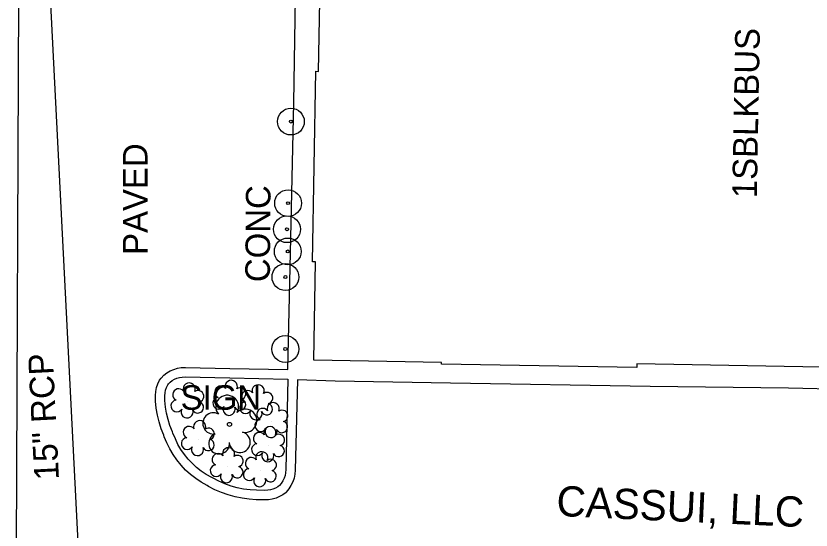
# Model space of a CAD drawing. Extents: x 1614611 to 1617571, y 898867 to 905462.
# Drawn here: x 1616237.7 to 1616366.9, y 899437.5 to 899521.1 of the extents above; entities that cross this region are included whole.
import ezdxf

# ---------------------------------------------------------------- set-up
doc = ezdxf.new("R2010")
doc.units = 0
for name, color, linetype in [('Exist Boundary Watershed Residential C 05', 7, 'Continuous'), ('Exist Building', 7, 'Continuous'), ('Exist Building Text', 7, 'Continuous'), ('Exist Other Culture Area Outline Text', 7, 'Continuous'), ('Exist Other Culture Located Object CELL', 7, 'Continuous'), ('Exist Other Culture Sign Text', 7, 'Continuous'), ('Exist Roads EOP Other Text', 7, 'Continuous'), ('Exist Vegetation Shrub CELL', 7, 'Continuous'), ('Exist Vegetation Tree CELL', 7, 'Continuous'), ('Prop Drainage Structure Pipe Removal', 7, 'Continuous'), ('Prop Earthen Structure Cut Ditch Special Back of Curb Detail CELL', 7, 'Continuous'), ('Prop Erosion Embankment Toe Protection with Rip Rap 2 Detail CELL', 7, 'Continuous'), ('Prop Plan Preparation Table Ditch Data CELL', 7, 'Continuous'), ('Scratch_Level_1', 7, 'Continuous')]:
    doc.layers.add(name, color=color, linetype=linetype)

msp = doc.modelspace()

# ---------------------------------------------------------------- linework, layer by layer
at = {"layer": 'Exist Boundary Watershed Residential C 05'}
msp.add_lwpolyline([(1616281.91, 899462.05), (1616281.59, 899447.36), (1616281.54, 899446.84), (1616281.44, 899446.37), (1616281.29, 899445.92), (1616281.08, 899445.49), (1616280.82, 899445.08), (1616280.55, 899444.75), (1616280.26, 899444.53), (1616279.88, 899444.32), (1616279.48, 899444.15), (1616279.06, 899444.03), (1616278.63, 899443.97), (1616278.12, 899443.96), (1616276.83, 899443.97), (1616275.77, 899444.04), (1616274.72, 899444.18), (1616273.69, 899444.39), (1616272.67, 899444.67), (1616271.67, 899445.02), (1616270.7, 899445.44), (1616269.74, 899445.93), (1616269.53, 899446.05), (1616268.64, 899446.56), (1616267.84, 899447.1), (1616267.08, 899447.7), (1616266.36, 899448.36), (1616265.7, 899449.06), (1616265.09, 899449.82), (1616264.53, 899450.61), (1616264.05, 899451.44), (1616263.62, 899452.32), (1616263.23, 899453.25), (1616263.16, 899453.46), (1616262.75, 899454.49), (1616262.44, 899455.48), (1616262.2, 899456.49), (1616262.03, 899457.51), (1616261.93, 899458.57), (1616261.92, 899458.81), (1616261.9, 899459.35), (1616261.95, 899459.81), (1616262.04, 899460.25), (1616262.19, 899460.68), (1616262.4, 899461.11), (1616262.5, 899461.27), (1616262.76, 899461.53), (1616263.1, 899461.8), (1616263.48, 899462.02), (1616263.87, 899462.2), (1616264.29, 899462.32), (1616264.72, 899462.39), (1616265.2, 899462.4), (1616265.21, 899462.4), (1616272.46, 899462.25), (1616281.91, 899462.05)], dxfattribs=at)
at = {"layer": 'Exist Building'}
msp.add_lwpolyline([(1616434.42, 899462.78), (1616338.61, 899464.55), (1616338.6, 899463.91), (1616306.87, 899464.5), (1616306.87, 899464.76), (1616286.1, 899465.14), (1616286.39, 899481.11), (1616285.9, 899481.12), (1616286.47, 899512.08), (1616286.9, 899512.07), (1616287.53, 899546.62), (1616308.99, 899546.23), (1616308.99, 899546.45), (1616339.99, 899545.87), (1616339.98, 899545.57), (1616395.52, 899544.54), (1616395.83, 899561.63), (1616420.75, 899561.17), (1616420.43, 899544), (1616435.92, 899543.72), (1616434.78, 899482.28), (1616440.37, 899482.17), (1616440.17, 899471.44), (1616434.58, 899471.55)], close=True, dxfattribs=at)
at = {"layer": 'Exist Other Culture Located Object CELL'}
for centre, radius in [((1616282.39, 899503.91), 2.18), ((1616282.39, 899503.91), 0.24), ((1616281.94, 899490.65), 2.18), ((1616281.94, 899490.65), 0.24), ((1616281.76, 899486.41), 2.18), ((1616281.76, 899486.41), 0.24), ((1616281.89, 899482.8), 2.18), ((1616281.89, 899482.8), 0.24), ((1616281.51, 899478.64), 2.18), ((1616281.51, 899478.64), 0.24), ((1616281.49, 899466.94), 2.18), ((1616281.49, 899466.94), 0.24)]:
    msp.add_circle(centre, radius, dxfattribs=at)
at = {"layer": 'Exist Vegetation Shrub CELL'}
for p, q in [((1616265.65, 899458.39), (1616265.65, 899458.39)), ((1616272.48, 899458.83), (1616272.48, 899458.83)), ((1616276.84, 899458.1), (1616276.84, 899458.1)), ((1616279.3, 899455.2), (1616279.3, 899455.2)), ((1616267.35, 899452.28), (1616267.35, 899452.28)), ((1616278.76, 899451.3), (1616278.76, 899451.3)), ((1616272.04, 899447.86), (1616272.04, 899447.86)), ((1616277.44, 899447.22), (1616277.44, 899447.22))]:
    msp.add_line(p, q, dxfattribs=at)
for centre, radius, start, end in [((1616272.71, 899460.87), 0.99, 334.8391, 200.4717), ((1616264.16, 899459.52), 0.968, 35.8908, 245.4216), ((1616265.87, 899460.43), 0.99, 334.8391, 200.4717), ((1616271, 899459.95), 0.968, 35.8908, 245.4216), ((1616274.15, 899459.7), 0.929, 284.4567, 126.0861), ((1616277.07, 899460.14), 0.99, 334.8391, 200.4717), ((1616267.32, 899459.26), 0.929, 284.4567, 126.0861), ((1616275.36, 899459.23), 0.968, 35.8908, 245.4216), ((1616278.52, 899458.97), 0.929, 284.4567, 126.0861), ((1616263.85, 899457.68), 0.955, 95.1099, 327.9534), ((1616267.28, 899457.46), 0.937, 204.9913, 73.4601), ((1616270.68, 899458.12), 0.955, 95.1099, 327.9534), ((1616274.12, 899457.9), 0.937, 204.9913, 73.4601), ((1616275.04, 899457.4), 0.955, 95.1099, 327.9534), ((1616278.48, 899457.17), 0.937, 204.9913, 73.4601), ((1616279.53, 899457.24), 0.99, 334.8391, 200.4717), ((1616265.52, 899456.71), 0.984, 151.2797, 21.387), ((1616272.35, 899457.14), 0.984, 151.2797, 21.387), ((1616276.72, 899456.42), 0.984, 151.2797, 21.387), ((1616277.81, 899456.33), 0.968, 35.8908, 245.4216), ((1616280.97, 899456.07), 0.929, 284.4567, 126.0861), ((1616267.58, 899454.32), 0.99, 334.8391, 200.4717), ((1616277.5, 899454.5), 0.955, 95.1099, 327.9534), ((1616265.87, 899453.4), 0.968, 35.8908, 245.4216), ((1616269.02, 899453.15), 0.929, 284.4567, 126.0861), ((1616278.99, 899453.34), 0.99, 334.8391, 200.4717), ((1616280.93, 899454.27), 0.937, 204.9913, 73.4601), ((1616277.28, 899452.42), 0.968, 35.8908, 245.4216), ((1616279.17, 899453.52), 0.984, 151.2797, 21.387), ((1616280.44, 899452.16), 0.929, 284.4567, 126.0861), ((1616265.55, 899451.57), 0.955, 95.1099, 327.9534), ((1616268.99, 899451.35), 0.937, 204.9913, 73.4601), ((1616276.96, 899450.59), 0.955, 95.1099, 327.9534), ((1616267.22, 899450.59), 0.984, 151.2797, 21.387), ((1616272.27, 899449.9), 0.99, 334.8391, 200.4717), ((1616277.67, 899449.26), 0.99, 334.8391, 200.4717), ((1616280.4, 899450.37), 0.937, 204.9913, 73.4601), ((1616270.56, 899448.99), 0.968, 35.8908, 245.4216), ((1616273.71, 899448.73), 0.929, 284.4567, 126.0861), ((1616275.96, 899448.35), 0.968, 35.8908, 245.4216), ((1616278.64, 899449.61), 0.984, 151.2797, 21.387), ((1616279.12, 899448.09), 0.929, 284.4567, 126.0861), ((1616270.24, 899447.16), 0.955, 95.1099, 327.9534), ((1616273.68, 899446.94), 0.937, 204.9913, 73.4601), ((1616271.91, 899446.18), 0.984, 151.2797, 21.387), ((1616275.64, 899446.52), 0.955, 95.1099, 327.9534), ((1616279.08, 899446.29), 0.937, 204.9913, 73.4601), ((1616277.32, 899445.54), 0.984, 151.2797, 21.387)]:
    msp.add_arc(centre, radius, start, end, dxfattribs=at)
at = {"layer": 'Exist Vegetation Tree CELL'}
msp.add_line((1616272.42, 899454.69), (1616272.42, 899454.69), dxfattribs=at)
msp.add_circle((1616272.42, 899454.69), 0.326, dxfattribs=at)
for centre, radius, start, end in [((1616272.04, 899457.56), 1.86, 330.1651, 219.7134), ((1616274.97, 899455.28), 1.9, 257.1011, 134.1999), ((1616269.82, 899454.84), 1.73, 62.6636, 279.3457), ((1616270.72, 899451.57), 1.69, 111.5671, 6.231), ((1616274.09, 899451.79), 1.7, 181.2822, 74.56)]:
    msp.add_arc(centre, radius, start, end, dxfattribs=at)
at = {"layer": 'Prop Earthen Structure Cut Ditch Special Back of Curb Detail CELL'}
msp.add_line((1616237.72, 899407.64), (1616238.47, 899588.14), dxfattribs=at)
at = {"layer": 'Prop Plan Preparation Table Ditch Data CELL'}
msp.add_line((1616240.94, 899571.04), (1616249.42, 899402.52), dxfattribs=at)
at = {"layer": 'Scratch_Level_1'}
msp.add_lwpolyline([(1616391.02, 899459.94), (1616363.27, 899460.55), (1616340.75, 899460.84), (1616308.31, 899461.4), (1616289.6, 899461.73), (1616283.47, 899461.93), (1616283.11, 899447.27), (1616283.05, 899446.62), (1616282.91, 899445.97), (1616282.7, 899445.34), (1616282.41, 899444.74), (1616282.06, 899444.19), (1616281.64, 899443.68), (1616281.61, 899443.64), (1616281.1, 899443.26), (1616280.56, 899442.95), (1616279.98, 899442.71), (1616279.37, 899442.54), (1616278.75, 899442.45), (1616278.12, 899442.44), (1616276.78, 899442.45), (1616275.62, 899442.52), (1616274.47, 899442.67), (1616273.33, 899442.91), (1616272.21, 899443.22), (1616271.11, 899443.6), (1616270.05, 899444.06), (1616269.01, 899444.6), (1616268.78, 899444.73), (1616267.84, 899445.27), (1616266.94, 899445.87), (1616266.09, 899446.54), (1616265.29, 899447.27), (1616264.55, 899448.06), (1616263.87, 899448.9), (1616263.25, 899449.79), (1616262.7, 899450.72), (1616262.24, 899451.7), (1616261.81, 899452.69), (1616261.73, 899452.92), (1616261.31, 899453.99), (1616260.97, 899455.08), (1616260.71, 899456.19), (1616260.52, 899457.32), (1616260.41, 899458.46), (1616260.4, 899458.75), (1616260.38, 899459.39), (1616260.44, 899460.04), (1616260.57, 899460.67), (1616260.79, 899461.28), (1616261.07, 899461.85), (1616261.3, 899462.22), (1616261.74, 899462.67), (1616262.24, 899463.06), (1616262.78, 899463.38), (1616263.35, 899463.63), (1616263.95, 899463.81), (1616264.57, 899463.91), (1616265.2, 899463.93), (1616265.25, 899463.92), (1616272.47, 899463.78), (1616281.91, 899463.62), (1616282.35, 899482.59), (1616282.86, 899506.97), (1616283.15, 899524.07)], dxfattribs=at)

# ---------------------------------------------------------------- texts
at = {"layer": 'Exist Building Text'}
msp.add_text('1SBLKBUS', height=4, rotation=88.9576, dxfattribs=at).set_placement((1616358.1, 899491.44))
at = {"layer": 'Exist Other Culture Area Outline Text'}
msp.add_text('CONC', height=4, rotation=89.5395, dxfattribs=at).set_placement((1616278.97, 899477.8))
at = {"layer": 'Exist Other Culture Sign Text'}
msp.add_text('SIGN', height=4, rotation=360, dxfattribs=at).set_placement((1616264.48, 899457.06))
at = {"layer": 'Exist Roads EOP Other Text'}
msp.add_text('PAVED', height=4, rotation=90.02, dxfattribs=at).set_placement((1616259.11, 899482.24))
at = {"layer": 'Prop Drainage Structure Pipe Removal'}
msp.add_text('CASSUI, LLC', height=4.9212, rotation=357.369, dxfattribs=at).set_placement((1616325.47, 899439.82))
at = {"layer": 'Prop Erosion Embankment Toe Protection with Rip Rap 2 Detail CELL'}
msp.add_text('15" RCP', height=4, rotation=92.8831, dxfattribs=at).set_placement((1616244.72, 899445.74))

doc.saveas('drawing.dxf')
